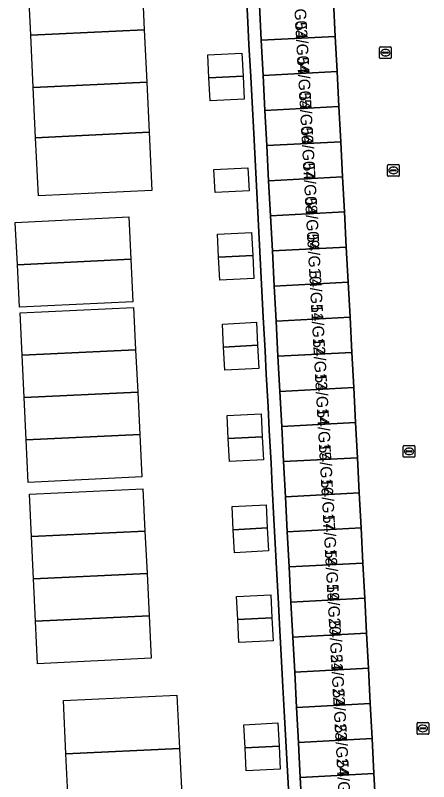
# Model space of a CAD drawing. Extents: x 158086 to 159499, y 382904 to 383981.
# Drawn here: x 158898.9 to 158934.5, y 383503.3 to 383569.1 of the extents above; entities that cross this region are included whole.
import ezdxf

# ---------------------------------------------------------------- set-up
doc = ezdxf.new("R2010")
doc.units = 0
for name, color, linetype in [('IMGEO_Erf', 7, 'Continuous'), ('IMGEO_Kolk', 7, 'Continuous'), ('IMGEO_Pand', 7, 'Continuous'), ('IMGEO_Pand_nummerreeks', 7, 'Continuous'), ('IMGEO_Pand_vergunning_verleend', 7, 'Continuous'), ('IMGEO_Rijbaan_lokaal_open', 7, 'Continuous'), ('IMGEO_Voetpad_open', 7, 'Continuous')]:
    doc.layers.add(name, color=color, linetype=linetype)

msp = doc.modelspace()

# ---------------------------------------------------------------- linework, layer by layer
at = {"layer": 'IMGEO_Erf'}
msp.add_lwpolyline([(158922.537, 383500.587), (158922.033, 383509.385), (158921.925, 383511.435), (158921.781, 383514.164), (158921.669, 383516.284), (158921.52, 383519.118), (158921.416, 383521.084), (158921.275, 383523.758), (158921.165, 383525.852), (158921.02, 383528.602), (158920.911, 383530.656), (158920.762, 383533.482), (158920.657, 383535.483), (158920.508, 383538.305), (158920.402, 383540.32), (158920.25, 383543.21), (158919.424, 383558.978), (158919.281, 383561.668), (158919.166, 383563.85), (158919.019, 383566.606), (158918.917, 383568.544), (158918.767, 383571.374)], dxfattribs=at)
at = {"layer": 'IMGEO_Kolk'}
for p, q in [((158930.24, 383565.489), (158930.24, 383566.341)), ((158930.315, 383566.415), (158931.167, 383566.415)), ((158931.241, 383566.341), (158931.241, 383565.489)), ((158930.499, 383565.909), (158930.499, 383565.921)), ((158930.937, 383565.872), (158930.539, 383565.872)), ((158930.542, 383565.958), (158930.94, 383565.958)), ((158930.728, 383566.195), (158930.753, 383566.195)), ((158930.983, 383565.921), (158930.983, 383565.909)), ((158931.167, 383565.415), (158930.315, 383565.415)), ((158930.751, 383565.635), (158930.726, 383565.635)), ((158930.926, 383555.374), (158930.926, 383556.226)), ((158931.001, 383556.3), (158931.853, 383556.3)), ((158931.185, 383555.794), (158931.185, 383555.806)), ((158931.228, 383555.843), (158931.626, 383555.843)), ((158931.414, 383556.08), (158931.439, 383556.08)), ((158931.669, 383555.806), (158931.669, 383555.794)), ((158931.927, 383556.226), (158931.927, 383555.374)), ((158931.853, 383555.3), (158931.001, 383555.3)), ((158931.623, 383555.757), (158931.225, 383555.757)), ((158931.437, 383555.52), (158931.412, 383555.52)), ((158932.273, 383531.243), (158932.273, 383532.095)), ((158932.348, 383532.169), (158933.2, 383532.169)), ((158933.274, 383532.095), (158933.274, 383531.243)), ((158932.532, 383531.663), (158932.532, 383531.675)), ((158932.97, 383531.626), (158932.572, 383531.626)), ((158932.575, 383531.712), (158932.973, 383531.712)), ((158932.761, 383531.949), (158932.786, 383531.949)), ((158933.016, 383531.675), (158933.016, 383531.663)), ((158933.2, 383531.169), (158932.348, 383531.169)), ((158932.784, 383531.389), (158932.759, 383531.389)), ((158933.452, 383507.441), (158933.452, 383508.293)), ((158933.527, 383508.367), (158934.379, 383508.367)), ((158933.711, 383507.861), (158933.711, 383507.873)), ((158934.149, 383507.824), (158933.751, 383507.824)), ((158933.754, 383507.91), (158934.152, 383507.91)), ((158933.94, 383508.147), (158933.965, 383508.147)), ((158934.195, 383507.873), (158934.195, 383507.861)), ((158934.453, 383508.293), (158934.453, 383507.441)), ((158934.379, 383507.367), (158933.527, 383507.367)), ((158933.963, 383507.587), (158933.938, 383507.587))]:
    msp.add_line(p, q, dxfattribs=at)
for points in [[(158930.24, 383565.489), (158930.24, 383566.341)], [(158930.315, 383566.415), (158931.167, 383566.415)], [(158931.241, 383566.341), (158931.241, 383565.489)], [(158931.167, 383565.415), (158930.315, 383565.415)], [(158930.926, 383555.374), (158930.926, 383556.226)], [(158931.001, 383556.3), (158931.853, 383556.3)], [(158931.927, 383556.226), (158931.927, 383555.374)], [(158931.853, 383555.3), (158931.001, 383555.3)], [(158932.273, 383531.243), (158932.273, 383532.095)], [(158932.348, 383532.169), (158933.2, 383532.169)], [(158933.274, 383532.095), (158933.274, 383531.243)], [(158933.2, 383531.169), (158932.348, 383531.169)], [(158933.452, 383507.441), (158933.452, 383508.293)], [(158933.527, 383508.367), (158934.379, 383508.367)], [(158934.453, 383508.293), (158934.453, 383507.441)], [(158934.379, 383507.367), (158933.527, 383507.367)]]:
    msp.add_lwpolyline(points, dxfattribs=at)
for centre, radius, start, end in [((158930.317, 383566.339), 0.0765, 91.55205, 178.44795), ((158930.317, 383566.339), 0.0765, 91.55205, 178.44795), ((158931.165, 383566.339), 0.0765, 1.55205, 88.44795), ((158931.165, 383566.339), 0.0765, 1.55205, 88.44795), ((158930.539, 383565.918), 0.0403, 85.87752, 175.75265), ((158930.536, 383565.908), 0.0366, 178.93798, 274.71019), ((158930.94, 383565.915), 0.043, 264.86636, 352.45326), ((158930.944, 383565.92), 0.0386, 1.73085, 96.63898), ((158930.317, 383565.491), 0.0765, 181.55205, 268.44795), ((158930.317, 383565.491), 0.0765, 181.55205, 268.44795), ((158931.165, 383565.491), 0.0765, 271.55205, 358.44795), ((158931.165, 383565.491), 0.0765, 271.55205, 358.44795), ((158931.003, 383556.224), 0.0765, 91.55205, 178.44795), ((158931.003, 383556.224), 0.0765, 91.55205, 178.44795), ((158931.225, 383555.803), 0.0403, 85.87752, 175.75265), ((158931.222, 383555.793), 0.0366, 178.93798, 274.71019), ((158931.626, 383555.8), 0.043, 264.86636, 352.45326), ((158931.63, 383555.805), 0.0386, 1.73085, 96.63898), ((158931.851, 383556.224), 0.0765, 1.55205, 88.44795), ((158931.851, 383556.224), 0.0765, 1.55205, 88.44795), ((158931.003, 383555.376), 0.0765, 181.55205, 268.44795), ((158931.003, 383555.376), 0.0765, 181.55205, 268.44795), ((158931.851, 383555.376), 0.0765, 271.55205, 358.44795), ((158931.851, 383555.376), 0.0765, 271.55205, 358.44795), ((158932.35, 383532.093), 0.0765, 91.55205, 178.44795), ((158932.35, 383532.093), 0.0765, 91.55205, 178.44795), ((158933.198, 383532.093), 0.0765, 1.55205, 88.44795), ((158933.198, 383532.093), 0.0765, 1.55205, 88.44795), ((158932.572, 383531.672), 0.0403, 85.87752, 175.75265), ((158932.569, 383531.662), 0.0366, 178.93798, 274.71019), ((158932.973, 383531.669), 0.043, 264.86636, 352.45326), ((158932.977, 383531.674), 0.0386, 1.73085, 96.63898), ((158932.35, 383531.245), 0.0765, 181.55205, 268.44795), ((158932.35, 383531.245), 0.0765, 181.55205, 268.44795), ((158933.198, 383531.245), 0.0765, 271.55205, 358.44795), ((158933.198, 383531.245), 0.0765, 271.55205, 358.44795), ((158933.529, 383508.291), 0.0765, 91.55205, 178.44795), ((158933.529, 383508.291), 0.0765, 91.55205, 178.44795), ((158933.751, 383507.87), 0.0403, 85.87752, 175.75265), ((158933.748, 383507.86), 0.0366, 178.93798, 274.71019), ((158934.152, 383507.867), 0.043, 264.86636, 352.45326), ((158934.156, 383507.872), 0.0386, 1.73085, 96.63898), ((158934.377, 383508.291), 0.0765, 1.55205, 88.44795), ((158934.377, 383508.291), 0.0765, 1.55205, 88.44795), ((158933.529, 383507.443), 0.0765, 181.55205, 268.44795), ((158933.529, 383507.443), 0.0765, 181.55205, 268.44795), ((158934.377, 383507.443), 0.0765, 271.55205, 358.44795), ((158934.377, 383507.443), 0.0765, 271.55205, 358.44795)]:
    msp.add_arc(centre, radius, start, end, dxfattribs=at)
for centre, major_axis, ratio, start_param, end_param in [((158930.727, 383565.915), (-0.387, 0.002), 0.722429, 4.712389, 7.853982), ((158930.752, 383565.915), (-0.39, 0.002), 0.717154, 1.570796, 4.712389), ((158931.413, 383555.8), (-0.387, 0.002), 0.722429, 4.712389, 7.853982), ((158931.438, 383555.8), (-0.39, 0.002), 0.717154, 1.570796, 4.712389), ((158932.76, 383531.669), (-0.387, 0.002), 0.722429, 4.712389, 7.853982), ((158932.785, 383531.669), (-0.39, 0.002), 0.717154, 1.570796, 4.712389), ((158933.939, 383507.867), (-0.387, 0.002), 0.722429, 4.712389, 7.853982), ((158933.964, 383507.867), (-0.39, 0.002), 0.717154, 1.570796, 4.712389)]:
    msp.add_ellipse(centre, major_axis=major_axis, ratio=ratio, start_param=start_param, end_param=end_param, dxfattribs=at)
at = {"layer": 'IMGEO_Pand'}
for points in [[(158926.269, 383570.33), (158919.91, 383569.993), (158920.069, 383566.978), (158926.428, 383567.314)], [(158920.229, 383563.962), (158926.586, 383564.299), (158926.428, 383567.314), (158920.069, 383566.978)], [(158926.745, 383561.283), (158926.586, 383564.299), (158920.229, 383563.962), (158920.389, 383560.947)], [(158926.745, 383561.283), (158920.389, 383560.947), (158920.549, 383557.931), (158926.903, 383558.268)], [(158926.903, 383558.268), (158920.549, 383557.931), (158920.708, 383554.916), (158927.062, 383555.252)], [(158920.868, 383551.9), (158927.22, 383552.237), (158927.062, 383555.252), (158920.708, 383554.916)], [(158920.868, 383551.9), (158921.028, 383548.885), (158927.379, 383549.221), (158927.22, 383552.237)], [(158927.537, 383546.206), (158927.379, 383549.221), (158921.028, 383548.885), (158921.188, 383545.869)], [(158921.347, 383542.854), (158927.696, 383543.19), (158927.537, 383546.206), (158921.188, 383545.869)], [(158921.347, 383542.854), (158921.507, 383539.838), (158927.854, 383540.174), (158927.696, 383543.19)], [(158921.667, 383536.823), (158928.013, 383537.159), (158927.854, 383540.174), (158921.507, 383539.838)], [(158921.667, 383536.823), (158921.827, 383533.809), (158928.171, 383534.143), (158928.013, 383537.159)], [(158928.33, 383531.128), (158928.171, 383534.143), (158921.827, 383533.809), (158921.987, 383530.792)], [(158928.488, 383528.112), (158928.33, 383531.128), (158921.987, 383530.792), (158922.146, 383527.776)], [(158928.488, 383528.112), (158922.146, 383527.776), (158922.306, 383524.761), (158928.647, 383525.097)], [(158922.306, 383524.761), (158922.466, 383521.745), (158928.805, 383522.081), (158928.647, 383525.097)], [(158922.626, 383518.73), (158928.964, 383519.066), (158928.805, 383522.081), (158922.466, 383521.745)], [(158922.785, 383515.714), (158929.122, 383516.05), (158928.964, 383519.066), (158922.626, 383518.73)], [(158922.785, 383515.714), (158922.945, 383512.699), (158929.281, 383513.034), (158929.122, 383516.05)], [(158929.281, 383513.034), (158922.945, 383512.699), (158923.105, 383509.683), (158929.439, 383510.019)], [(158929.598, 383507.003), (158929.439, 383510.019), (158923.105, 383509.683), (158923.265, 383506.668)], [(158923.301, 383505.99), (158923.424, 383503.652), (158929.756, 383503.988), (158929.598, 383507.003), (158923.265, 383506.668)], [(158929.756, 383503.988), (158923.424, 383503.652), (158923.584, 383500.637), (158929.915, 383500.972)]]:
    msp.add_lwpolyline(points, close=True, dxfattribs=at)
at = {"layer": 'IMGEO_Pand_vergunning_verleend'}
for points in [[(158900.046, 383572.077), (158909.804, 383572.544), (158910.027, 383567.876), (158900.269, 383567.409)], [(158900.269, 383567.409), (158910.027, 383567.876), (158910.242, 383563.396), (158900.484, 383562.929)], [(158915.482, 383565.739), (158918.41, 383565.888), (158918.511, 383563.908), (158915.583, 383563.759)], [(158915.583, 383563.759), (158918.511, 383563.908), (158918.611, 383561.928), (158915.684, 383561.779)], [(158900.484, 383562.929), (158910.242, 383563.396), (158910.448, 383559.079), (158900.69, 383558.612)], [(158900.69, 383558.612), (158910.448, 383559.079), (158910.687, 383554.091), (158900.929, 383553.624)], [(158916.001, 383555.885), (158918.928, 383556.034), (158919.029, 383554.054), (158916.101, 383553.905)], [(158898.949, 383551.341), (158908.707, 383551.808), (158908.881, 383548.167), (158899.123, 383547.7)], [(158916.308, 383550.335), (158919.236, 383550.484), (158919.337, 383548.504), (158916.409, 383548.355)], [(158899.123, 383547.7), (158908.881, 383548.167), (158909.055, 383544.526), (158899.297, 383544.059)], [(158916.409, 383548.355), (158919.337, 383548.504), (158919.437, 383546.524), (158916.51, 383546.375)], [(158899.352, 383543.573), (158909.11, 383544.04), (158909.284, 383540.399), (158899.526, 383539.932)], [(158916.733, 383542.609), (158919.66, 383542.758), (158919.761, 383540.779), (158916.833, 383540.63)], [(158916.833, 383540.63), (158919.761, 383540.779), (158919.862, 383538.799), (158916.934, 383538.65)], [(158899.526, 383539.932), (158909.284, 383540.399), (158909.458, 383536.758), (158899.7, 383536.291)], [(158899.7, 383536.291), (158909.458, 383536.758), (158909.632, 383533.117), (158899.875, 383532.65)], [(158917.135, 383534.759), (158920.062, 383534.908), (158920.163, 383532.929), (158917.236, 383532.78)], [(158899.875, 383532.65), (158909.632, 383533.117), (158909.807, 383529.476), (158900.049, 383529.009)], [(158917.236, 383532.78), (158920.163, 383532.929), (158920.264, 383530.949), (158917.336, 383530.8)], [(158900.154, 383527.997), (158909.912, 383528.464), (158910.086, 383524.823), (158900.328, 383524.356)], [(158917.562, 383526.923), (158920.49, 383527.072), (158920.59, 383525.092), (158917.663, 383524.943)], [(158917.663, 383524.943), (158920.59, 383525.092), (158920.691, 383523.112), (158917.764, 383522.963)], [(158900.328, 383524.356), (158910.086, 383524.823), (158910.26, 383521.182), (158900.502, 383520.715)], [(158900.502, 383520.715), (158910.26, 383521.182), (158910.434, 383517.541), (158900.677, 383517.074)], [(158917.956, 383519.211), (158920.884, 383519.36), (158920.984, 383517.38), (158918.057, 383517.231)], [(158900.677, 383517.074), (158910.434, 383517.541), (158910.609, 383513.899), (158900.851, 383513.433)], [(158918.057, 383517.231), (158920.984, 383517.38), (158921.085, 383515.4), (158918.158, 383515.252)], [(158903.074, 383510.259), (158912.832, 383510.725), (158913.051, 383506.156), (158903.293, 383505.689)], [(158918.577, 383508.19), (158921.505, 383508.339), (158921.606, 383506.359), (158918.678, 383506.211)], [(158903.293, 383505.689), (158913.051, 383506.156), (158913.27, 383501.587), (158903.512, 383501.12)], [(158918.678, 383506.211), (158921.606, 383506.359), (158921.706, 383504.38), (158918.779, 383504.231)]]:
    msp.add_lwpolyline(points, close=True, dxfattribs=at)
at = {"layer": 'IMGEO_Rijbaan_lokaal_open'}
msp.add_lwpolyline([(158926.269, 383570.33), (158926.428, 383567.314), (158926.586, 383564.299), (158926.745, 383561.283), (158926.903, 383558.268), (158927.062, 383555.252), (158927.22, 383552.237), (158927.379, 383549.221), (158927.537, 383546.206), (158927.696, 383543.19), (158927.854, 383540.174), (158928.013, 383537.159), (158928.171, 383534.143), (158928.33, 383531.128), (158928.488, 383528.112), (158928.647, 383525.097), (158928.805, 383522.081), (158928.964, 383519.066), (158929.122, 383516.05), (158929.281, 383513.034), (158929.439, 383510.019), (158929.598, 383507.003), (158929.756, 383503.988), (158929.915, 383500.972)], dxfattribs=at)
at = {"layer": 'IMGEO_Voetpad_open'}
for points in [[(158918.767, 383571.374), (158918.917, 383568.544), (158919.019, 383566.606), (158919.166, 383563.85), (158919.281, 383561.668), (158919.424, 383558.978), (158920.25, 383543.21), (158920.402, 383540.32), (158920.508, 383538.305), (158920.657, 383535.483), (158920.762, 383533.482), (158920.911, 383530.656), (158921.02, 383528.602), (158921.165, 383525.852), (158921.275, 383523.758), (158921.416, 383521.084), (158921.52, 383519.118), (158921.669, 383516.284), (158921.781, 383514.164), (158921.925, 383511.435), (158922.033, 383509.385), (158922.537, 383500.587)], [(158923.584, 383500.637), (158923.424, 383503.652), (158923.301, 383505.99), (158923.265, 383506.668), (158923.105, 383509.683), (158922.945, 383512.699), (158922.785, 383515.714), (158922.626, 383518.73), (158922.466, 383521.745), (158922.306, 383524.761), (158922.146, 383527.776), (158921.987, 383530.792), (158921.827, 383533.809), (158921.667, 383536.823), (158921.507, 383539.838), (158921.347, 383542.854), (158921.188, 383545.869), (158921.028, 383548.885), (158920.868, 383551.9), (158920.708, 383554.916), (158920.549, 383557.931), (158920.389, 383560.947), (158920.229, 383563.962), (158920.069, 383566.978), (158919.91, 383569.993)]]:
    msp.add_lwpolyline(points, dxfattribs=at)

# ---------------------------------------------------------------- texts
at = {"layer": 'IMGEO_Pand_nummerreeks'}
for s, p in [('54/G03', (158922.81, 383571.541)), ('54/G04', (158922.979, 383568.524)), ('54/G05', (158923.149, 383565.506)), ('54/G06', (158923.319, 383562.489)), ('54/G07', (158923.489, 383559.472)), ('54/G08', (158923.659, 383556.451)), ('54/G09', (158923.829, 383553.44)), ('54/G10', (158924.004, 383550.325)), ('54/G11', (158924.18, 383547.201)), ('54/G12', (158924.343, 383544.3)), ('54/G13', (158924.514, 383541.277)), ('54/G14', (158924.683, 383538.259)), ('54/G15', (158924.853, 383535.242)), ('54/G16', (158925.023, 383532.225)), ('54/G17', (158925.193, 383529.207)), ('54/G18', (158925.363, 383526.187)), ('54/G19', (158925.533, 383523.176)), ('54/G20', (158925.698, 383520.243)), ('54/G21', (158925.874, 383517.119)), ('54/G22', (158926.037, 383514.218)), ('54/G23', (158926.207, 383511.194)), ('54/G24', (158926.377, 383508.177)), ('54/G25', (158926.547, 383505.16))]:
    msp.add_text(s, height=1, rotation=273.22255, dxfattribs=at).set_placement(p)

doc.saveas('drawing.dxf')
